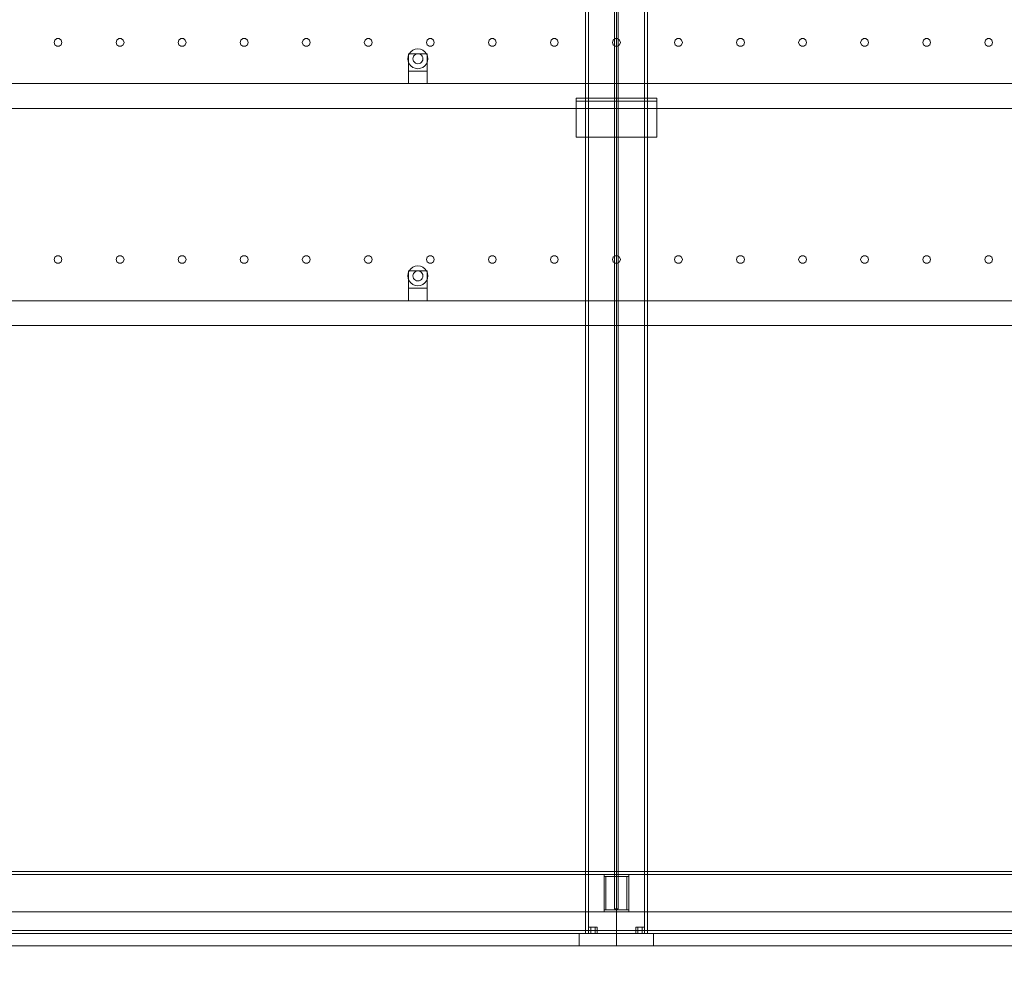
# Model space of a CAD drawing. Header units: millimetres. Extents: x -2233 to 65662, y -50530 to 6847.
# Tile 727 of 802: x 51499 to 53086, y -55 to 1493. Entities that reach past the tile are written whole.
import ezdxf

# ---------------------------------------------------------------- set-up
doc = ezdxf.new("R2010")
doc.units = ezdxf.units.MM
for name, color, linetype, lineweight in [('COTAS_O', 1, 'Continuous', 0), ('COTAS_P', 1, 'Continuous', 0), ('lateral_secador', 7, 'Continuous', 0)]:
    doc.layers.add(name, color=color, linetype=linetype, lineweight=lineweight)
doc.dimstyles.new('R19_100', dxfattribs={"dimtxt": 250, "dimasz": 150, "dimexe": 150, "dimexo": 80, "dimgap": 100, "dimtad": 1, "dimtih": 1, "dimtoh": 1, "dimdsep": 46, "dimcen": 0.09, "dimadec": 0, "dimazin": 0, "dimtfac": 1, "dimtdec": 4, "dimtofl": 0, "dimtmove": 0, "dimatfit": 3, "dimfxl": 1, "dimtolj": 1, "dimtzin": 0, "dimarcsym": 0})

# ---------------------------------------------------------------- blocks, each defined once
blk = doc.blocks.new('DIM_R32_24')
at = {"layer": 'COTAS_O'}
for p, q in [((40461.1, 0), (40461.1, -900)), ((60461.1, 0), (60461.1, -900)), ((40461.1, -900), (40611.1, -855)), ((60461.1, -900), (60311.1, -855)), ((40461.1, -900), (60461.1, -900)), ((40461.1, -900), (40611.1, -945)), ((60461.1, -900), (60311.1, -945))]:
    blk.add_line(p, q, dxfattribs=at)
blk.add_text('20000 O', height=250, dxfattribs=at).set_placement((50461.1, -800))
blk = doc.blocks.new('DIM_R32_26')
at = {"layer": 'COTAS_P'}
for p, q in [((112.7, 0), (112.7, -2500)), ((65298.1, 0), (65298.1, -2500)), ((112.7, -2500), (262.7, -2455)), ((65298.1, -2500), (65148.1, -2455)), ((112.7, -2500), (65298.1, -2500)), ((112.7, -2500), (262.7, -2545)), ((65298.1, -2500), (65148.1, -2545))]:
    blk.add_line(p, q, dxfattribs=at)
blk.add_text('65185.39 P', height=250, dxfattribs=at).set_placement((32705.4, -2400))

msp = doc.modelspace()

# ---------------------------------------------------------------- linework, layer by layer
at = {"layer": 'lateral_secador'}
for p, q in [((52411.134, 2925), (52411.134, 20)), ((52416.134, 20), (52416.134, 2925)), ((52458.134, 2925), (52458.134, 60)), ((52461.134, 0), (52461.134, 2925)), ((52464.134, 60), (52464.134, 2925)), ((52506.134, 2925), (52506.134, 20)), ((52511.134, 20), (52511.134, 2925)), ((51555.997, 1460.082), (51554.784, 1456.35)), ((51559.172, 1462.389), (51555.997, 1460.082)), ((51563.096, 1462.389), (51559.172, 1462.389)), ((51566.271, 1460.082), (51563.096, 1462.389)), ((51567.484, 1456.35), (51566.271, 1460.082)), ((51655.997, 1460.082), (51654.784, 1456.35)), ((51659.172, 1462.389), (51655.997, 1460.082)), ((51663.096, 1462.389), (51659.172, 1462.389)), ((51666.271, 1460.082), (51663.096, 1462.389)), ((51667.484, 1456.35), (51666.271, 1460.082)), ((51755.997, 1460.082), (51754.784, 1456.35)), ((51759.172, 1462.389), (51755.997, 1460.082)), ((51763.096, 1462.389), (51759.172, 1462.389)), ((51766.271, 1460.082), (51763.096, 1462.389)), ((51767.484, 1456.35), (51766.271, 1460.082)), ((51855.997, 1460.082), (51854.784, 1456.35)), ((51859.172, 1462.389), (51855.997, 1460.082)), ((51863.096, 1462.389), (51859.172, 1462.389)), ((51866.271, 1460.082), (51863.096, 1462.389)), ((51867.484, 1456.35), (51866.271, 1460.082)), ((51955.997, 1460.082), (51954.784, 1456.35)), ((51959.172, 1462.389), (51955.997, 1460.082)), ((51963.096, 1462.389), (51959.172, 1462.389)), ((51966.271, 1460.082), (51963.096, 1462.389)), ((51967.484, 1456.35), (51966.271, 1460.082)), ((52055.997, 1460.082), (52054.784, 1456.35)), ((52059.172, 1462.389), (52055.997, 1460.082)), ((52063.096, 1462.389), (52059.172, 1462.389)), ((52066.271, 1460.082), (52063.096, 1462.389)), ((52067.484, 1456.35), (52066.271, 1460.082)), ((52155.997, 1460.082), (52154.784, 1456.35)), ((52159.172, 1462.389), (52155.997, 1460.082)), ((52163.096, 1462.389), (52159.172, 1462.389)), ((52166.271, 1460.082), (52163.096, 1462.389)), ((52167.484, 1456.35), (52166.271, 1460.082)), ((52255.997, 1460.082), (52254.784, 1456.35)), ((52259.172, 1462.389), (52255.997, 1460.082)), ((52263.096, 1462.389), (52259.172, 1462.389)), ((52266.271, 1460.082), (52263.096, 1462.389)), ((52267.484, 1456.35), (52266.271, 1460.082)), ((52355.997, 1460.082), (52354.784, 1456.35)), ((52359.172, 1462.389), (52355.997, 1460.082)), ((52363.096, 1462.389), (52359.172, 1462.389)), ((52366.271, 1460.082), (52363.096, 1462.389)), ((52367.484, 1456.35), (52366.271, 1460.082)), ((52455.997, 1460.082), (52454.784, 1456.35)), ((52459.172, 1462.389), (52455.997, 1460.082)), ((52463.096, 1462.389), (52459.172, 1462.389)), ((52466.271, 1460.082), (52463.096, 1462.389)), ((52467.484, 1456.35), (52466.271, 1460.082)), ((52555.997, 1460.082), (52554.784, 1456.35)), ((52559.172, 1462.389), (52555.997, 1460.082)), ((52563.096, 1462.389), (52559.172, 1462.389)), ((52566.271, 1460.082), (52563.096, 1462.389)), ((52567.484, 1456.35), (52566.271, 1460.082)), ((52655.997, 1460.082), (52654.784, 1456.35)), ((52659.172, 1462.389), (52655.997, 1460.082)), ((52663.096, 1462.389), (52659.172, 1462.389)), ((52666.271, 1460.082), (52663.096, 1462.389)), ((52667.484, 1456.35), (52666.271, 1460.082)), ((52755.997, 1460.082), (52754.784, 1456.35)), ((52759.172, 1462.389), (52755.997, 1460.082)), ((52763.096, 1462.389), (52759.172, 1462.389)), ((52766.271, 1460.082), (52763.096, 1462.389)), ((52767.484, 1456.35), (52766.271, 1460.082)), ((52855.997, 1460.082), (52854.784, 1456.35)), ((52859.172, 1462.389), (52855.997, 1460.082)), ((52863.096, 1462.389), (52859.172, 1462.389)), ((52866.271, 1460.082), (52863.096, 1462.389)), ((52867.484, 1456.35), (52866.271, 1460.082)), ((52955.997, 1460.082), (52954.784, 1456.35)), ((52959.172, 1462.389), (52955.997, 1460.082)), ((52963.096, 1462.389), (52959.172, 1462.389)), ((52966.271, 1460.082), (52963.096, 1462.389)), ((52967.484, 1456.35), (52966.271, 1460.082)), ((53055.997, 1460.082), (53054.784, 1456.35)), ((53059.172, 1462.389), (53055.997, 1460.082)), ((53063.096, 1462.389), (53059.172, 1462.389)), ((53066.271, 1460.082), (53063.096, 1462.389)), ((53067.484, 1456.35), (53066.271, 1460.082)), ((51554.784, 1456.35), (51555.997, 1452.618)), ((51555.997, 1452.618), (51559.172, 1450.311)), ((51559.172, 1450.311), (51563.096, 1450.311)), ((51563.096, 1450.311), (51566.271, 1452.618)), ((51566.271, 1452.618), (51567.484, 1456.35)), ((51654.784, 1456.35), (51655.997, 1452.618)), ((51655.997, 1452.618), (51659.172, 1450.311)), ((51659.172, 1450.311), (51663.096, 1450.311)), ((51663.096, 1450.311), (51666.271, 1452.618)), ((51666.271, 1452.618), (51667.484, 1456.35)), ((51754.784, 1456.35), (51755.997, 1452.618)), ((51755.997, 1452.618), (51759.172, 1450.311)), ((51759.172, 1450.311), (51763.096, 1450.311)), ((51763.096, 1450.311), (51766.271, 1452.618)), ((51766.271, 1452.618), (51767.484, 1456.35)), ((51854.784, 1456.35), (51855.997, 1452.618)), ((51855.997, 1452.618), (51859.172, 1450.311)), ((51859.172, 1450.311), (51863.096, 1450.311)), ((51863.096, 1450.311), (51866.271, 1452.618)), ((51866.271, 1452.618), (51867.484, 1456.35)), ((51954.784, 1456.35), (51955.997, 1452.618)), ((51955.997, 1452.618), (51959.172, 1450.311)), ((51959.172, 1450.311), (51963.096, 1450.311)), ((51963.096, 1450.311), (51966.271, 1452.618)), ((51966.271, 1452.618), (51967.484, 1456.35)), ((52054.784, 1456.35), (52055.997, 1452.618)), ((52055.997, 1452.618), (52059.172, 1450.311)), ((52059.172, 1450.311), (52063.096, 1450.311)), ((52063.096, 1450.311), (52066.271, 1452.618)), ((52066.271, 1452.618), (52067.484, 1456.35)), ((52136.993, 1445.455), (52133.134, 1443.856)), ((52141.134, 1446), (52136.993, 1445.455)), ((52145.275, 1445.455), (52141.134, 1446)), ((52149.134, 1443.856), (52145.275, 1445.455)), ((52154.784, 1456.35), (52155.997, 1452.618)), ((52155.997, 1452.618), (52159.172, 1450.311)), ((52159.172, 1450.311), (52163.096, 1450.311)), ((52163.096, 1450.311), (52166.271, 1452.618)), ((52166.271, 1452.618), (52167.484, 1456.35)), ((52254.784, 1456.35), (52255.997, 1452.618)), ((52255.997, 1452.618), (52259.172, 1450.311)), ((52259.172, 1450.311), (52263.096, 1450.311)), ((52263.096, 1450.311), (52266.271, 1452.618)), ((52266.271, 1452.618), (52267.484, 1456.35)), ((52354.784, 1456.35), (52355.997, 1452.618)), ((52355.997, 1452.618), (52359.172, 1450.311)), ((52359.172, 1450.311), (52363.096, 1450.311)), ((52363.096, 1450.311), (52366.271, 1452.618)), ((52366.271, 1452.618), (52367.484, 1456.35)), ((52454.784, 1456.35), (52455.997, 1452.618)), ((52455.997, 1452.618), (52459.172, 1450.311)), ((52459.172, 1450.311), (52463.096, 1450.311)), ((52463.096, 1450.311), (52466.271, 1452.618)), ((52466.271, 1452.618), (52467.484, 1456.35)), ((52554.784, 1456.35), (52555.997, 1452.618)), ((52555.997, 1452.618), (52559.172, 1450.311)), ((52559.172, 1450.311), (52563.096, 1450.311)), ((52563.096, 1450.311), (52566.271, 1452.618)), ((52566.271, 1452.618), (52567.484, 1456.35)), ((52654.784, 1456.35), (52655.997, 1452.618)), ((52655.997, 1452.618), (52659.172, 1450.311)), ((52659.172, 1450.311), (52663.096, 1450.311)), ((52663.096, 1450.311), (52666.271, 1452.618)), ((52666.271, 1452.618), (52667.484, 1456.35)), ((52754.784, 1456.35), (52755.997, 1452.618)), ((52755.997, 1452.618), (52759.172, 1450.311)), ((52759.172, 1450.311), (52763.096, 1450.311)), ((52763.096, 1450.311), (52766.271, 1452.618)), ((52766.271, 1452.618), (52767.484, 1456.35)), ((52854.784, 1456.35), (52855.997, 1452.618)), ((52855.997, 1452.618), (52859.172, 1450.311)), ((52859.172, 1450.311), (52863.096, 1450.311)), ((52863.096, 1450.311), (52866.271, 1452.618)), ((52866.271, 1452.618), (52867.484, 1456.35)), ((52954.784, 1456.35), (52955.997, 1452.618)), ((52955.997, 1452.618), (52959.172, 1450.311)), ((52959.172, 1450.311), (52963.096, 1450.311)), ((52963.096, 1450.311), (52966.271, 1452.618)), ((52966.271, 1452.618), (52967.484, 1456.35)), ((53054.784, 1456.35), (53055.997, 1452.618)), ((53055.997, 1452.618), (53059.172, 1450.311)), ((53059.172, 1450.311), (53063.096, 1450.311)), ((53063.096, 1450.311), (53066.271, 1452.618)), ((53066.271, 1452.618), (53067.484, 1456.35)), ((52125.679, 1434.141), (52125.134, 1430)), ((52125.134, 1430), (52125.679, 1425.859)), ((52127.277, 1438), (52125.679, 1434.141)), ((52126.134, 1438), (52156.134, 1438)), ((52126.134, 1438), (52126.134, 1410)), ((52129.82, 1441.314), (52127.277, 1438)), ((52133.134, 1443.856), (52129.82, 1441.314)), ((52133.406, 1432.071), (52133.134, 1430)), ((52133.134, 1430), (52133.406, 1427.929)), ((52134.206, 1434), (52133.406, 1432.071)), ((52135.477, 1435.657), (52134.206, 1434)), ((52137.134, 1436.928), (52135.477, 1435.657)), ((52139.063, 1437.727), (52137.134, 1436.928)), ((52141.134, 1438), (52139.063, 1437.727)), ((52143.204, 1437.727), (52141.134, 1438)), ((52145.134, 1436.928), (52143.204, 1437.727)), ((52146.791, 1435.657), (52145.134, 1436.928)), ((52148.062, 1434), (52146.791, 1435.657)), ((52148.861, 1432.071), (52148.062, 1434)), ((52149.134, 1430), (52148.861, 1432.071)), ((52148.861, 1427.929), (52149.134, 1430)), ((52152.448, 1441.314), (52149.134, 1443.856)), ((52154.99, 1438), (52152.448, 1441.314)), ((52156.589, 1434.141), (52154.99, 1438)), ((52156.134, 1410), (52156.134, 1438)), ((52157.134, 1430), (52156.589, 1434.141)), ((52156.589, 1425.859), (52157.134, 1430)), ((52125.679, 1425.859), (52127.277, 1422)), ((52127.277, 1422), (52129.82, 1418.686)), ((52129.82, 1418.686), (52133.134, 1416.144)), ((52133.134, 1416.144), (52136.993, 1414.545)), ((52133.406, 1427.929), (52134.206, 1426)), ((52134.206, 1426), (52135.477, 1424.343)), ((52135.477, 1424.343), (52137.134, 1423.072)), ((52136.993, 1414.545), (52141.134, 1414)), ((52137.134, 1423.072), (52139.063, 1422.273)), ((52139.063, 1422.273), (52141.134, 1422)), ((52141.134, 1422), (52143.204, 1422.273)), ((52141.134, 1414), (52145.275, 1414.545)), ((52143.204, 1422.273), (52145.134, 1423.072)), ((52145.134, 1423.072), (52146.791, 1424.343)), ((52145.275, 1414.545), (52149.134, 1416.144)), ((52146.791, 1424.343), (52148.062, 1426)), ((52148.062, 1426), (52148.861, 1427.929)), ((52149.134, 1416.144), (52152.448, 1418.686)), ((52152.448, 1418.686), (52154.99, 1422)), ((52154.99, 1422), (52156.589, 1425.859)), ((52126.134, 1410), (52156.134, 1410)), ((52126.134, 1410), (52126.134, 1390)), ((52156.134, 1390), (52156.134, 1410)), ((40811.134, 1390), (60111.134, 1390)), ((52126.134, 1390), (52156.134, 1390)), ((52396.134, 1366.5), (52526.134, 1366.5)), ((52396.134, 1366.5), (52396.134, 1303.5)), ((52396.134, 1366.5), (52396.134, 1361.5)), ((52526.134, 1303.5), (52526.134, 1366.5)), ((52526.134, 1361.5), (52526.134, 1366.5)), ((40811.134, 1350), (60111.134, 1350)), ((52396.134, 1361.5), (52526.134, 1361.5)), ((52396.134, 1303.5), (52526.134, 1303.5)), ((51559.172, 1112.389), (51555.997, 1110.082)), ((51563.096, 1112.389), (51559.172, 1112.389)), ((51566.271, 1110.082), (51563.096, 1112.389)), ((51659.172, 1112.389), (51655.997, 1110.082)), ((51663.096, 1112.389), (51659.172, 1112.389)), ((51666.271, 1110.082), (51663.096, 1112.389)), ((51759.172, 1112.389), (51755.997, 1110.082)), ((51763.096, 1112.389), (51759.172, 1112.389)), ((51766.271, 1110.082), (51763.096, 1112.389)), ((51859.172, 1112.389), (51855.997, 1110.082)), ((51863.096, 1112.389), (51859.172, 1112.389)), ((51866.271, 1110.082), (51863.096, 1112.389)), ((51959.172, 1112.389), (51955.997, 1110.082)), ((51963.096, 1112.389), (51959.172, 1112.389)), ((51966.271, 1110.082), (51963.096, 1112.389)), ((52059.172, 1112.389), (52055.997, 1110.082)), ((52063.096, 1112.389), (52059.172, 1112.389)), ((52066.271, 1110.082), (52063.096, 1112.389)), ((52159.172, 1112.389), (52155.997, 1110.082)), ((52163.096, 1112.389), (52159.172, 1112.389)), ((52166.271, 1110.082), (52163.096, 1112.389)), ((52259.172, 1112.389), (52255.997, 1110.082)), ((52263.096, 1112.389), (52259.172, 1112.389)), ((52266.271, 1110.082), (52263.096, 1112.389)), ((52359.172, 1112.389), (52355.997, 1110.082)), ((52363.096, 1112.389), (52359.172, 1112.389)), ((52366.271, 1110.082), (52363.096, 1112.389)), ((52459.172, 1112.389), (52455.997, 1110.082)), ((52463.096, 1112.389), (52459.172, 1112.389)), ((52466.271, 1110.082), (52463.096, 1112.389)), ((52559.172, 1112.389), (52555.997, 1110.082)), ((52563.096, 1112.389), (52559.172, 1112.389)), ((52566.271, 1110.082), (52563.096, 1112.389)), ((52659.172, 1112.389), (52655.997, 1110.082)), ((52663.096, 1112.389), (52659.172, 1112.389)), ((52666.271, 1110.082), (52663.096, 1112.389)), ((52759.172, 1112.389), (52755.997, 1110.082)), ((52763.096, 1112.389), (52759.172, 1112.389)), ((52766.271, 1110.082), (52763.096, 1112.389)), ((52859.172, 1112.389), (52855.997, 1110.082)), ((52863.096, 1112.389), (52859.172, 1112.389)), ((52866.271, 1110.082), (52863.096, 1112.389)), ((52959.172, 1112.389), (52955.997, 1110.082)), ((52963.096, 1112.389), (52959.172, 1112.389)), ((52966.271, 1110.082), (52963.096, 1112.389)), ((53059.172, 1112.389), (53055.997, 1110.082)), ((53063.096, 1112.389), (53059.172, 1112.389)), ((53066.271, 1110.082), (53063.096, 1112.389)), ((51555.997, 1110.082), (51554.784, 1106.35)), ((51554.784, 1106.35), (51555.997, 1102.618)), ((51555.997, 1102.618), (51559.172, 1100.311)), ((51559.172, 1100.311), (51563.096, 1100.311)), ((51563.096, 1100.311), (51566.271, 1102.618)), ((51567.484, 1106.35), (51566.271, 1110.082)), ((51566.271, 1102.618), (51567.484, 1106.35)), ((51655.997, 1110.082), (51654.784, 1106.35)), ((51654.784, 1106.35), (51655.997, 1102.618)), ((51655.997, 1102.618), (51659.172, 1100.311)), ((51659.172, 1100.311), (51663.096, 1100.311)), ((51663.096, 1100.311), (51666.271, 1102.618)), ((51667.484, 1106.35), (51666.271, 1110.082)), ((51666.271, 1102.618), (51667.484, 1106.35)), ((51755.997, 1110.082), (51754.784, 1106.35)), ((51754.784, 1106.35), (51755.997, 1102.618)), ((51755.997, 1102.618), (51759.172, 1100.311)), ((51759.172, 1100.311), (51763.096, 1100.311)), ((51763.096, 1100.311), (51766.271, 1102.618)), ((51767.484, 1106.35), (51766.271, 1110.082)), ((51766.271, 1102.618), (51767.484, 1106.35)), ((51855.997, 1110.082), (51854.784, 1106.35)), ((51854.784, 1106.35), (51855.997, 1102.618)), ((51855.997, 1102.618), (51859.172, 1100.311)), ((51859.172, 1100.311), (51863.096, 1100.311)), ((51863.096, 1100.311), (51866.271, 1102.618)), ((51867.484, 1106.35), (51866.271, 1110.082)), ((51866.271, 1102.618), (51867.484, 1106.35)), ((51955.997, 1110.082), (51954.784, 1106.35)), ((51954.784, 1106.35), (51955.997, 1102.618)), ((51955.997, 1102.618), (51959.172, 1100.311)), ((51959.172, 1100.311), (51963.096, 1100.311)), ((51963.096, 1100.311), (51966.271, 1102.618)), ((51967.484, 1106.35), (51966.271, 1110.082)), ((51966.271, 1102.618), (51967.484, 1106.35)), ((52055.997, 1110.082), (52054.784, 1106.35)), ((52054.784, 1106.35), (52055.997, 1102.618)), ((52055.997, 1102.618), (52059.172, 1100.311)), ((52059.172, 1100.311), (52063.096, 1100.311)), ((52063.096, 1100.311), (52066.271, 1102.618)), ((52067.484, 1106.35), (52066.271, 1110.082)), ((52066.271, 1102.618), (52067.484, 1106.35)), ((52136.993, 1095.455), (52133.134, 1093.856)), ((52141.134, 1096), (52136.993, 1095.455)), ((52145.275, 1095.455), (52141.134, 1096)), ((52149.134, 1093.856), (52145.275, 1095.455)), ((52155.997, 1110.082), (52154.784, 1106.35)), ((52154.784, 1106.35), (52155.997, 1102.618)), ((52155.997, 1102.618), (52159.172, 1100.311)), ((52159.172, 1100.311), (52163.096, 1100.311)), ((52163.096, 1100.311), (52166.271, 1102.618)), ((52167.484, 1106.35), (52166.271, 1110.082)), ((52166.271, 1102.618), (52167.484, 1106.35)), ((52255.997, 1110.082), (52254.784, 1106.35)), ((52254.784, 1106.35), (52255.997, 1102.618)), ((52255.997, 1102.618), (52259.172, 1100.311)), ((52259.172, 1100.311), (52263.096, 1100.311)), ((52263.096, 1100.311), (52266.271, 1102.618)), ((52267.484, 1106.35), (52266.271, 1110.082)), ((52266.271, 1102.618), (52267.484, 1106.35)), ((52355.997, 1110.082), (52354.784, 1106.35)), ((52354.784, 1106.35), (52355.997, 1102.618)), ((52355.997, 1102.618), (52359.172, 1100.311)), ((52359.172, 1100.311), (52363.096, 1100.311)), ((52363.096, 1100.311), (52366.271, 1102.618)), ((52367.484, 1106.35), (52366.271, 1110.082)), ((52366.271, 1102.618), (52367.484, 1106.35)), ((52455.997, 1110.082), (52454.784, 1106.35)), ((52454.784, 1106.35), (52455.997, 1102.618)), ((52455.997, 1102.618), (52459.172, 1100.311)), ((52459.172, 1100.311), (52463.096, 1100.311)), ((52463.096, 1100.311), (52466.271, 1102.618)), ((52467.484, 1106.35), (52466.271, 1110.082)), ((52466.271, 1102.618), (52467.484, 1106.35)), ((52555.997, 1110.082), (52554.784, 1106.35)), ((52554.784, 1106.35), (52555.997, 1102.618)), ((52555.997, 1102.618), (52559.172, 1100.311)), ((52559.172, 1100.311), (52563.096, 1100.311)), ((52563.096, 1100.311), (52566.271, 1102.618)), ((52567.484, 1106.35), (52566.271, 1110.082)), ((52566.271, 1102.618), (52567.484, 1106.35)), ((52655.997, 1110.082), (52654.784, 1106.35)), ((52654.784, 1106.35), (52655.997, 1102.618)), ((52655.997, 1102.618), (52659.172, 1100.311)), ((52659.172, 1100.311), (52663.096, 1100.311)), ((52663.096, 1100.311), (52666.271, 1102.618)), ((52667.484, 1106.35), (52666.271, 1110.082)), ((52666.271, 1102.618), (52667.484, 1106.35)), ((52755.997, 1110.082), (52754.784, 1106.35)), ((52754.784, 1106.35), (52755.997, 1102.618)), ((52755.997, 1102.618), (52759.172, 1100.311)), ((52759.172, 1100.311), (52763.096, 1100.311)), ((52763.096, 1100.311), (52766.271, 1102.618)), ((52767.484, 1106.35), (52766.271, 1110.082)), ((52766.271, 1102.618), (52767.484, 1106.35)), ((52855.997, 1110.082), (52854.784, 1106.35)), ((52854.784, 1106.35), (52855.997, 1102.618)), ((52855.997, 1102.618), (52859.172, 1100.311)), ((52859.172, 1100.311), (52863.096, 1100.311)), ((52863.096, 1100.311), (52866.271, 1102.618)), ((52867.484, 1106.35), (52866.271, 1110.082)), ((52866.271, 1102.618), (52867.484, 1106.35)), ((52955.997, 1110.082), (52954.784, 1106.35)), ((52954.784, 1106.35), (52955.997, 1102.618)), ((52955.997, 1102.618), (52959.172, 1100.311)), ((52959.172, 1100.311), (52963.096, 1100.311)), ((52963.096, 1100.311), (52966.271, 1102.618)), ((52967.484, 1106.35), (52966.271, 1110.082)), ((52966.271, 1102.618), (52967.484, 1106.35)), ((53055.997, 1110.082), (53054.784, 1106.35)), ((53054.784, 1106.35), (53055.997, 1102.618)), ((53055.997, 1102.618), (53059.172, 1100.311)), ((53059.172, 1100.311), (53063.096, 1100.311)), ((53063.096, 1100.311), (53066.271, 1102.618)), ((53067.484, 1106.35), (53066.271, 1110.082)), ((53066.271, 1102.618), (53067.484, 1106.35)), ((52125.679, 1084.141), (52125.134, 1080)), ((52125.134, 1080), (52125.679, 1075.859)), ((52127.277, 1088), (52125.679, 1084.141)), ((52126.134, 1088), (52156.134, 1088)), ((52126.134, 1088), (52126.134, 1060)), ((52129.82, 1091.314), (52127.277, 1088)), ((52133.134, 1093.856), (52129.82, 1091.314)), ((52133.406, 1082.071), (52133.134, 1080)), ((52133.134, 1080), (52133.406, 1077.929)), ((52134.206, 1084), (52133.406, 1082.071)), ((52135.477, 1085.657), (52134.206, 1084)), ((52137.134, 1086.928), (52135.477, 1085.657)), ((52139.063, 1087.727), (52137.134, 1086.928)), ((52141.134, 1088), (52139.063, 1087.727)), ((52143.204, 1087.727), (52141.134, 1088)), ((52145.134, 1086.928), (52143.204, 1087.727)), ((52146.791, 1085.657), (52145.134, 1086.928)), ((52148.062, 1084), (52146.791, 1085.657)), ((52148.861, 1082.071), (52148.062, 1084)), ((52149.134, 1080), (52148.861, 1082.071)), ((52148.861, 1077.929), (52149.134, 1080)), ((52152.448, 1091.314), (52149.134, 1093.856)), ((52154.99, 1088), (52152.448, 1091.314)), ((52156.589, 1084.141), (52154.99, 1088)), ((52156.134, 1060), (52156.134, 1088)), ((52157.134, 1080), (52156.589, 1084.141)), ((52156.589, 1075.859), (52157.134, 1080)), ((52125.679, 1075.859), (52127.277, 1072)), ((52127.277, 1072), (52129.82, 1068.686)), ((52129.82, 1068.686), (52133.134, 1066.144)), ((52133.134, 1066.144), (52136.993, 1064.545)), ((52133.406, 1077.929), (52134.206, 1076)), ((52134.206, 1076), (52135.477, 1074.343)), ((52135.477, 1074.343), (52137.134, 1073.072)), ((52136.993, 1064.545), (52141.134, 1064)), ((52137.134, 1073.072), (52139.063, 1072.273)), ((52139.063, 1072.273), (52141.134, 1072)), ((52141.134, 1072), (52143.204, 1072.273)), ((52141.134, 1064), (52145.275, 1064.545)), ((52143.204, 1072.273), (52145.134, 1073.072)), ((52145.134, 1073.072), (52146.791, 1074.343)), ((52145.275, 1064.545), (52149.134, 1066.144)), ((52146.791, 1074.343), (52148.062, 1076)), ((52148.062, 1076), (52148.861, 1077.929)), ((52149.134, 1066.144), (52152.448, 1068.686)), ((52152.448, 1068.686), (52154.99, 1072)), ((52154.99, 1072), (52156.589, 1075.859)), ((52126.134, 1060), (52156.134, 1060)), ((52126.134, 1060), (52126.134, 1040)), ((52156.134, 1040), (52156.134, 1060)), ((40811.134, 1040), (60111.134, 1040)), ((52126.134, 1040), (52156.134, 1040)), ((40811.134, 1000), (60111.134, 1000)), ((40461.134, 120), (60461.134, 120)), ((40461.134, 115), (60461.134, 115)), ((52441.134, 115), (52481.134, 115)), ((52441.134, 115), (52441.134, 112)), ((52441.134, 112), (52481.134, 112)), ((52441.134, 112), (52444.134, 112)), ((52441.134, 112), (52441.134, 58)), ((52444.134, 58), (52444.134, 112)), ((52478.134, 112), (52481.134, 112)), ((52478.134, 112), (52478.134, 58)), ((52481.134, 112), (52481.134, 115)), ((52481.134, 58), (52481.134, 112)), ((40461.134, 55), (60461.134, 55)), ((52441.134, 58), (52481.134, 58)), ((52441.134, 58), (52441.134, 55)), ((52441.134, 58), (52444.134, 58)), ((52441.134, 55), (52481.134, 55)), ((52458.134, 60), (52464.134, 60)), ((52478.134, 58), (52481.134, 58)), ((52481.134, 55), (52481.134, 58)), ((40461.134, 25), (60461.134, 25)), ((40461.134, 20), (60461.134, 20)), ((52401.134, 20), (52521.134, 20)), ((52401.134, 20), (52401.134, 0)), ((52411.134, 20), (52511.134, 20)), ((52411.134, 20), (52416.134, 20)), ((52419.634, 30), (52416.134, 30)), ((52416.134, 20), (52416.134, 30)), ((52419.634, 20), (52416.134, 20)), ((52426.634, 30), (52419.634, 30)), ((52419.634, 20), (52419.634, 30)), ((52426.634, 20), (52419.634, 20)), ((52430.134, 30), (52426.634, 30)), ((52426.634, 20), (52426.634, 30)), ((52426.634, 20), (52430.134, 20)), ((52430.134, 30), (52430.134, 20)), ((52495.634, 30), (52492.134, 30)), ((52492.134, 20), (52492.134, 30)), ((52495.634, 20), (52492.134, 20)), ((52502.634, 30), (52495.634, 30)), ((52495.634, 20), (52495.634, 30)), ((52502.634, 20), (52495.634, 20)), ((52506.134, 30), (52502.634, 30)), ((52502.634, 20), (52502.634, 30)), ((52502.634, 20), (52506.134, 20)), ((52506.134, 30), (52506.134, 20)), ((52506.134, 20), (52511.134, 20)), ((52521.134, 0), (52521.134, 20)), ((40461.134, 0), (60461.134, 0)), ((51461.134, 0), (52461.134, 0)), ((52401.134, 0), (52521.134, 0)), ((52461.134, 0), (53461.134, 0))]:
    msp.add_line(p, q, dxfattribs=at)

# ---------------------------------------------------------------- dimensions: what is measured, and where the dimension line sits
at = {"layer": 'COTAS_O'}
dim = msp.add_aligned_dim(p1=(40461.134, 0), p2=(60461.134, 0), distance=-900, text='<> O', dimstyle='R19_100', dxfattribs=at)
dim.commit()
dim.dimension.update_dxf_attribs({"geometry": 'DIM_R32_24', "text_midpoint": (50461.134, -900)})
at = {"layer": 'COTAS_P'}
dim = msp.add_aligned_dim(p1=(112.7, 0), p2=(65298.0949, 0), distance=-2500, text='<> P', dimstyle='R19_100', dxfattribs=at)
dim.commit()
dim.dimension.update_dxf_attribs({"geometry": 'DIM_R32_26', "text_midpoint": (32705.3975, -2500)})

doc.saveas('drawing.dxf')
